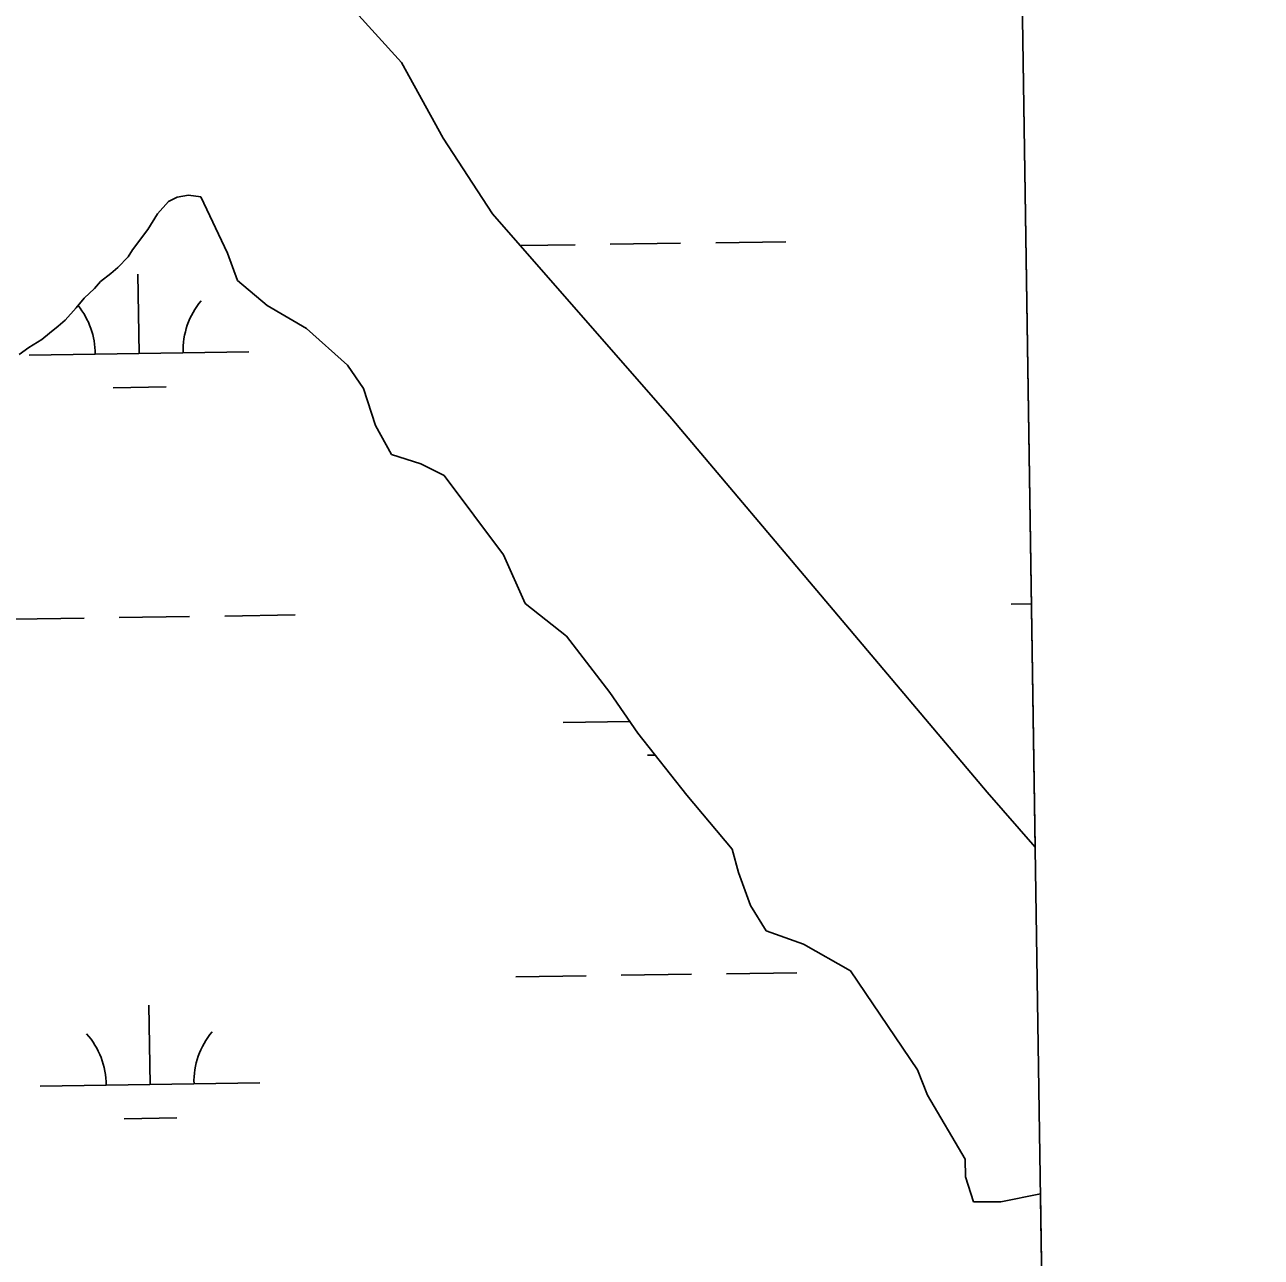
# Model space of a CAD drawing. Extents: x 3807117 to 3845308, y 337856 to 363736.
# Drawn here: x 3842632 to 3843194, y 350244 to 350805 of the extents above; entities that cross this region are included whole.
import ezdxf

# ---------------------------------------------------------------- set-up
doc = ezdxf.new("R2010")
doc.units = 0
for name, color, linetype in [('V-GRID-FRAM', 7, 'Continuous'), ('V-TOPO-SHOR', 7, 'Continuous'), ('V-WETL-SWMP', 7, 'Continuous')]:
    doc.layers.add(name, color=color, linetype=linetype)

msp = doc.modelspace()

# ---------------------------------------------------------------- linework, layer by layer
at = {"layer": 'V-GRID-FRAM'}
msp.add_lwpolyline([(3811100.57, 361461.86), (3842914.16, 361938.5), (3843194.47, 343758.27), (3811365.02, 343281.4), (3811100.57, 361461.86)], dxfattribs=at)
at = {"layer": 'V-TOPO-SHOR'}
for p, q in [((3842803.24, 350787.63), (3842780.83, 350812.27)), ((3842822.19, 350753.19), (3842803.24, 350787.63)), ((3842844.69, 350718.79), (3842822.19, 350753.19)), ((3842697.29, 350724.32), (3842701.23, 350726.33)), ((3842701.23, 350726.33), (3842706.38, 350727.17)), ((3842706.38, 350727.17), (3842711.94, 350726.43)), ((3842711.94, 350726.43), (3842724.17, 350700.83)), ((3842692.19, 350718.72), (3842697.29, 350724.32)), ((3842687.89, 350711.54), (3842692.19, 350718.72)), ((3842926.29, 350625.47), (3842844.69, 350718.79)), ((3842680.84, 350702.36), (3842687.89, 350711.54)), ((3842674.17, 350694.37), (3842678.89, 350699.17)), ((3842678.89, 350699.17), (3842680.84, 350702.36)), ((3842724.17, 350700.83), (3842728.71, 350688.45)), ((3842671.03, 350691.57), (3842674.17, 350694.37)), ((3842663.56, 350684.76), (3842666.3, 350687.96)), ((3842666.3, 350687.96), (3842671.03, 350691.57)), ((3842728.71, 350688.45), (3842742.13, 350677.04)), ((3842658.84, 350680.36), (3842663.56, 350684.76)), ((3842650.21, 350670.37), (3842655.31, 350675.97)), ((3842655.31, 350675.97), (3842658.84, 350680.36)), ((3842742.13, 350677.04), (3842759.97, 350666.55)), ((3842647.06, 350667.57), (3842650.21, 350670.37)), ((3842639.58, 350661.55), (3842643.13, 350664.36)), ((3842643.13, 350664.36), (3842647.06, 350667.57)), ((3842759.97, 350666.55), (3842778.76, 350649.86)), ((3842633.67, 350657.93), (3842639.58, 350661.55)), ((3842629.34, 350654.72), (3842633.67, 350657.93)), ((3842778.76, 350649.86), (3842785.95, 350639.28)), ((3842785.95, 350639.28), (3842791.43, 350622.47)), ((3843069.81, 350455.51), (3842926.29, 350625.47)), ((3842791.43, 350622.47), (3842798.65, 350609.22)), ((3842798.65, 350609.22), (3842812, 350604.91)), ((3842812, 350604.91), (3842822.7, 350599.68)), ((3842822.7, 350599.68), (3842849.65, 350563.54)), ((3842849.65, 350563.54), (3842859.61, 350541.45)), ((3842859.61, 350541.45), (3842878.38, 350526.53)), ((3842878.38, 350526.53), (3842898.13, 350500.98)), ((3842898.13, 350500.98), (3842910.73, 350482.46)), ((3842910.73, 350482.46), (3842933.17, 350454.27)), ((3842933.17, 350454.27), (3842953.8, 350429.61)), ((3843091.6, 350430.6), (3843069.81, 350455.51)), ((3842953.8, 350429.61), (3842956.56, 350418.98)), ((3842956.56, 350418.98), (3842962.02, 350403.95)), ((3842962.02, 350403.95), (3842969.22, 350392.48)), ((3842969.22, 350392.48), (3842986.14, 350386.42)), ((3842986.14, 350386.42), (3843007.54, 350374.19)), ((3843007.54, 350374.19), (3843038.12, 350329.21)), ((3843038.12, 350329.21), (3843042.67, 350317.72)), ((3843042.67, 350317.72), (3843059.79, 350288.59)), ((3843059.79, 350288.59), (3843059.86, 350280.6)), ((3843059.86, 350280.6), (3843063.52, 350269.1)), ((3843075.94, 350269.21), (3843094.03, 350272.83)), ((3843063.52, 350269.1), (3843075.94, 350269.21))]:
    msp.add_line(p, q, dxfattribs=at)
at = {"layer": 'V-WETL-SWMP'}
for p, q in [((3843082.85, 350997.5), (3843091.6, 350430.6)), ((3842803.24, 350787.63), (3842780.83, 350812.27)), ((3842822.19, 350753.19), (3842803.24, 350787.63)), ((3842844.69, 350718.79), (3842822.19, 350753.19)), ((3842697.29, 350724.32), (3842701.23, 350726.33)), ((3842701.23, 350726.33), (3842706.38, 350727.17)), ((3842706.38, 350727.17), (3842711.94, 350726.43)), ((3842711.94, 350726.43), (3842724.17, 350700.83)), ((3842692.19, 350718.72), (3842697.29, 350724.32)), ((3842687.89, 350711.54), (3842692.19, 350718.72)), ((3842926.29, 350625.47), (3842844.69, 350718.79)), ((3842680.84, 350702.36), (3842687.89, 350711.54)), ((3842857.4, 350704.24), (3842882.24, 350704.62)), ((3842898.23, 350704.86), (3842930.23, 350705.34)), ((3842946.23, 350705.58), (3842978.22, 350706.05)), ((3842674.17, 350694.37), (3842678.89, 350699.17)), ((3842678.89, 350699.17), (3842680.84, 350702.36)), ((3842724.17, 350700.83), (3842728.71, 350688.45)), ((3842671.03, 350691.57), (3842674.17, 350694.37)), ((3842663.56, 350684.76), (3842666.3, 350687.96)), ((3842666.3, 350687.96), (3842671.03, 350691.57)), ((3842683.89, 350655.21), (3842683.35, 350691.21)), ((3842728.71, 350688.45), (3842742.13, 350677.04)), ((3842658.84, 350680.36), (3842663.56, 350684.76)), ((3842650.21, 350670.37), (3842655.31, 350675.97)), ((3842655.31, 350675.97), (3842658.84, 350680.36)), ((3842742.13, 350677.04), (3842759.97, 350666.55)), ((3842647.06, 350667.57), (3842650.21, 350670.37)), ((3842639.58, 350661.55), (3842643.13, 350664.36)), ((3842643.13, 350664.36), (3842647.06, 350667.57)), ((3842759.97, 350666.55), (3842778.76, 350649.86)), ((3842633.67, 350657.93), (3842639.58, 350661.55)), ((3842629.34, 350654.72), (3842633.67, 350657.93)), ((3842633.89, 350654.46), (3842733.88, 350655.96)), ((3842778.76, 350649.86), (3842785.95, 350639.28)), ((3842672.12, 350639.6), (3842696.12, 350639.96)), ((3842785.95, 350639.28), (3842791.43, 350622.47)), ((3843069.81, 350455.51), (3842926.29, 350625.47)), ((3842791.43, 350622.47), (3842798.65, 350609.22)), ((3842798.65, 350609.22), (3842812, 350604.91)), ((3842812, 350604.91), (3842822.7, 350599.68)), ((3842822.7, 350599.68), (3842849.65, 350563.54)), ((3842849.65, 350563.54), (3842859.61, 350541.45)), ((3842859.61, 350541.45), (3842878.38, 350526.53)), ((3843080.71, 350541.07), (3843089.89, 350541.21)), ((3842626.85, 350534.27), (3842658.85, 350534.75)), ((3842674.85, 350534.99), (3842706.84, 350535.47)), ((3842722.84, 350535.71), (3842754.84, 350536.19)), ((3842878.38, 350526.53), (3842898.13, 350500.98)), ((3842898.13, 350500.98), (3842910.73, 350482.46)), ((3842876.9, 350487.27), (3842907.15, 350487.72)), ((3842910.73, 350482.46), (3842933.17, 350454.27)), ((3842915.13, 350472.41), (3842918.68, 350472.46)), ((3842933.17, 350454.27), (3842953.8, 350429.61)), ((3843091.6, 350430.6), (3843069.81, 350455.51)), ((3842953.8, 350429.61), (3842956.56, 350418.98)), ((3842956.56, 350418.98), (3842962.02, 350403.95)), ((3842962.02, 350403.95), (3842969.22, 350392.48)), ((3842969.22, 350392.48), (3842986.14, 350386.42)), ((3842986.14, 350386.42), (3843007.54, 350374.19)), ((3842855.22, 350371.5), (3842887.22, 350371.98)), ((3842903.22, 350372.22), (3842935.21, 350372.7)), ((3842951.21, 350372.94), (3842983.21, 350373.42)), ((3843007.54, 350374.19), (3843038.12, 350329.21)), ((3842688.87, 350322.57), (3842688.33, 350358.57)), ((3843038.12, 350329.21), (3843042.67, 350317.72)), ((3842638.88, 350321.82), (3842738.87, 350323.32)), ((3843042.67, 350317.72), (3843059.79, 350288.59)), ((3842677.11, 350306.96), (3842701.1, 350307.32)), ((3843059.79, 350288.59), (3843059.86, 350280.6)), ((3843059.86, 350280.6), (3843063.52, 350269.1)), ((3843075.94, 350269.21), (3843094.03, 350272.83)), ((3843094.03, 350272.83), (3843097.31, 350059.7)), ((3843063.52, 350269.1), (3843075.94, 350269.21))]:
    msp.add_line(p, q, dxfattribs=at)
for centre, start, end in [((3842628.65, 350654.86), 0.0865, 38.8261), ((3842739.12, 350656.51), 140.0865, 181.6302), ((3842871.65, 350487.67), 0.0865, 0.6959), ((3842633.63, 350322.22), 0.0865, 41.6302), ((3842744.1, 350323.87), 140.0865, 181.6302)]:
    msp.add_arc(centre, 35.25, start, end, dxfattribs=at)

doc.saveas('drawing.dxf')
